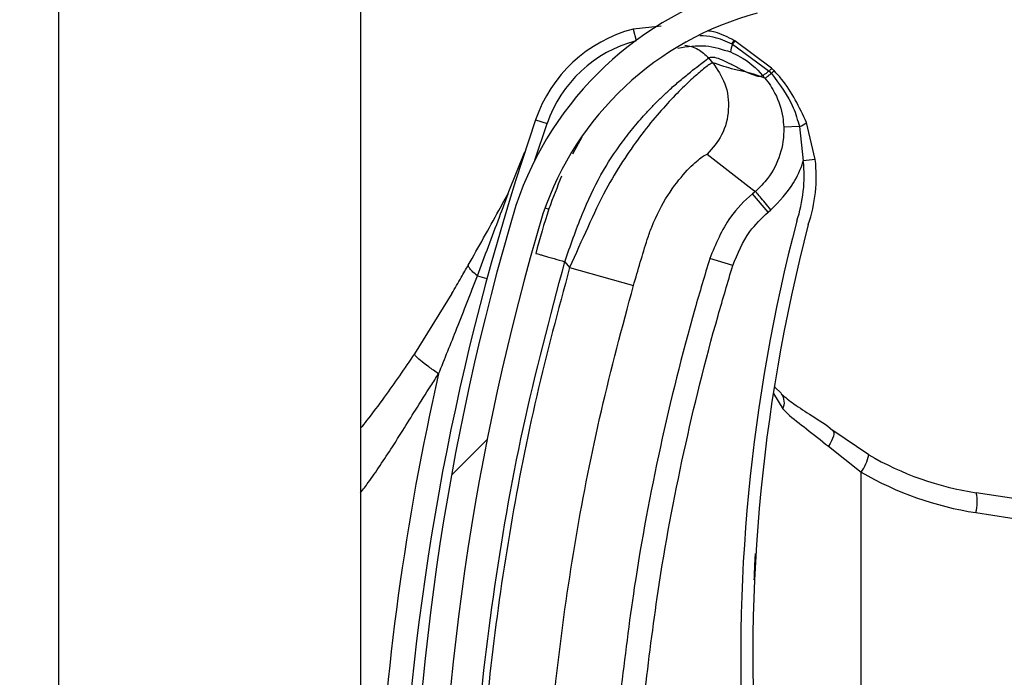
# Model space of a CAD drawing. Header units: inches. Extents: x 170 to 284, y 215 to 248.
# Tile 427 of 656: x 210.7657 to 210.8495, y 222.6568 to 222.7127. Entities that reach past the tile are written whole.
import ezdxf

# ---------------------------------------------------------------- set-up
doc = ezdxf.new("R2010")
doc.units = ezdxf.units.IN
doc.header["$LTSCALE"] = 0.25
doc.header["$MEASUREMENT"] = 0
doc.layers.add('ANNOTATIONS', color=1, linetype='Continuous')
doc.layers.add('RH FRONT OF HOOD', color=7, linetype='Continuous')
doc.styles.add('ARIAL', font='arial.ttf', dxfattribs={"height": 0.09375})
doc.dimstyles.new('STANDARD$0', dxfattribs={"dimtxt": 0.09375, "dimasz": 0.09375, "dimexe": 0.03125, "dimexo": 0.046875, "dimgap": 0.09, "dimtad": 0, "dimtih": 1, "dimtoh": 1, "dimdec": 4, "dimzin": 0, "dimdsep": 46, "dimtxsty": 'ARIAL', "dimcen": 0.09, "dimadec": 0, "dimazin": 0, "dimtfac": 1, "dimtdec": 4, "dimtofl": 0, "dimtmove": 0, "dimatfit": 1, "dimfxl": 1, "dimtolj": 1, "dimtzin": 0, "dimarcsym": 0})

# ---------------------------------------------------------------- blocks, each defined once
blk = doc.blocks.new('*D132')
at = {"layer": 'ANNOTATIONS', "color": 0, "lineweight": -2, "transparency": 16777216}
for p, q in [((210.8125819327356, 224.1544254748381), (212.2530253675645, 224.1544254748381)), ((212.2217753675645, 224.0606754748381), (212.2217753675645, 222.3404997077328)), ((212.2217753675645, 220.1854637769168), (212.2217753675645, 221.9056395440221)), ((211.491250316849, 220.0917137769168), (212.2530253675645, 220.0917137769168))]:
    blk.add_line(p, q, dxfattribs=at)
at = {"layer": 'ANNOTATIONS', "color": 0, "transparency": 16777216}
for points in [[(212.2061503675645, 224.0606754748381), (212.2374003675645, 224.0606754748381), (212.2217753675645, 224.1544254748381)], [(212.2061503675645, 220.1854637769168), (212.2374003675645, 220.1854637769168), (212.2217753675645, 220.0917137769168)]]:
    blk.add_solid(points, dxfattribs=at)
at = {"layer": 'defpoints', "color": 0, "transparency": 16777216}
for p in [(210.7657069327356, 224.1544254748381), (211.444375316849, 220.0917137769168), (212.2217753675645, 220.0917137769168)]:
    blk.add_point(p, dxfattribs=at)
at = {"layer": 'ANNOTATIONS', "color": 0, "transparency": 16777216, "insert": (212.2217753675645, 222.1230696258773), "char_height": 0.09375, "attachment_point": 5, "style": 'ARIAL'}
blk.add_mtext('\\A1;OPENING\\PHEIGHT', dxfattribs=at)

msp = doc.modelspace()

# ---------------------------------------------------------------- hatches: boundary and pattern name
at = {"layer": 'RH FRONT OF HOOD'}
h = msp.add_hatch(dxfattribs=at)
h.set_pattern_fill('ANSI31', color=256, scale=0.34241245, angle=2.8e-322, style=0)
h.set_pattern_definition([(45, (200.7563139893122, 218.4993357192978), (-0.03026527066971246, 0.03026527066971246), [])])
edge = h.paths.add_edge_path(flags=0)
edge.add_arc((210.829581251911, 222.5443492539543), 0.001712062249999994, 450.0000000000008, 472.2104203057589)
edge.add_line((210.8289340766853, 222.5459342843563), (210.8280215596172, 222.548169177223))
edge.add_arc((210.829581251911, 222.5443492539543), 0.004126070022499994, 450, 472.2104203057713, ccw=False)
edge.add_arc((210.829581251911, 222.5354465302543), 0.01302879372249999, 401.47616737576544, 450, ccw=False)
edge.add_arc((210.825335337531, 222.5322963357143), 0.01830194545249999, 359.99999999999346, 400.0613730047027, ccw=False)
edge.add_arc((210.831875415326, 222.5322963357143), 0.01176186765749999, 292.1408576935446, 359.99999999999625, ccw=False)
edge.add_arc((210.829581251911, 222.5355492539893), 0.01566536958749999, 235.2570680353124, 295.4307998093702, ccw=False)
edge.add_arc((210.834820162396, 222.5436644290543), 0.02532140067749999, 212.8542481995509, 235.980933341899, ccw=False)
edge.add_arc((210.826670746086, 222.5372955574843), 0.01504902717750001, 172.1557183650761, 209.3146496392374, ccw=False)
edge.add_arc((210.839100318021, 222.5359601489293), 0.02754708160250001, 453.30850314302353, 532.9325737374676, ccw=False)
edge.add_arc((210.835847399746, 222.5720504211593), 0.008748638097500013, 280.9586189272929, 427.9414322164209)
edge.add_arc((210.8557071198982, 222.6344037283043), 0.05672062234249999, 179.5706357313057, 253.00989973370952, ccw=False)
edge.add_arc((211.014038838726, 222.6356021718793), 0.2150521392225, 163.4260275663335, 180.2060536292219, ccw=False)
edge.add_arc((210.835265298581, 222.6877515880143), 0.02884824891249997, 465.1588434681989, 521.4137567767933, ccw=False)
edge.add_arc((210.817939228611, 222.7422978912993), 0.0284373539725, 290.1205938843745, 343.7190675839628)
edge.add_arc((210.830779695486, 222.7381204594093), 0.01494630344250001, 345.2914408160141, 400.5471921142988)
edge.add_arc((210.827355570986, 222.7363056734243), 0.0187470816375, 397.9578745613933, 431.4396159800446)
edge.add_arc((210.829581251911, 222.7411336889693), 0.0134739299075, 433.8775574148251, 472.2736457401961)
edge.add_arc((210.827013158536, 222.7481531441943), 0.006011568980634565, 474.98253258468, 495.7175736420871)
edge.add_arc((210.836806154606, 222.7408940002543), 0.01816498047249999, 500.8992600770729, 539.9999999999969)
edge.add_arc((210.829581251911, 222.7408940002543), 0.01094007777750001, 539.9999999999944, 629.9999999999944)
edge.add_arc((210.829581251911, 222.7318200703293), 0.001866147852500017, 269.9999999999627, 285.6422464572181)
edge.add_line((210.8300844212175, 222.7300230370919), (210.8307353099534, 222.7276984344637))
edge.add_arc((210.829581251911, 222.7318200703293), 0.004280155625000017, 269.9999999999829, 285.642246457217, ccw=False)
edge.add_arc((210.829581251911, 222.7408940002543), 0.01335408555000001, 179.9999999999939, 269.999999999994, ccw=False)
edge.add_arc((210.836806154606, 222.7408940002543), 0.020578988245, 500.6113583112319, 539.9999999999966, ccw=False)
edge.add_arc((210.827013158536, 222.7481531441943), 0.008425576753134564, 474.5776671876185, 496.4997109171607, ccw=False)
edge.add_arc((210.829581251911, 222.7411336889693), 0.01588793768, 433.6903022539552, 472.47058069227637, ccw=False)
edge.add_arc((210.827355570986, 222.7363056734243), 0.02116108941, 398.10453077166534, 431.5771717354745, ccw=False)
edge.add_arc((210.830779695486, 222.7381204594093), 0.01736031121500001, 345.180248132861, 400.3658533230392, ccw=False)
edge.add_arc((210.817939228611, 222.7422978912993), 0.030851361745, 289.9181572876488, 343.77953759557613, ccw=False)
edge.add_arc((210.835265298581, 222.6877515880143), 0.02643424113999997, 464.9417095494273, 521.3236131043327)
edge.add_arc((211.014038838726, 222.6356021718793), 0.21263813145, 523.4376684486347, 540.2096895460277)
edge.add_arc((210.8557071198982, 222.6344037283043), 0.05430661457, 539.5566266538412, 613.1145348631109)
edge.add_arc((210.835847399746, 222.5720504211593), 0.01116264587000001, 280.06103888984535, 428.5290871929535, ccw=False)
edge.add_arc((210.839100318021, 222.5359601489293), 0.02513307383, 452.9714001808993, 532.970657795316)
edge.add_arc((210.826670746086, 222.5372955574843), 0.01263501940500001, 532.0830472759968, 568.9826967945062)
edge.add_arc((210.834820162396, 222.5436644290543), 0.022907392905, 213.0443063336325, 236.0197152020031)
edge.add_arc((210.829581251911, 222.5355492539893), 0.01325136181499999, 235.1922404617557, 295.7352497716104)
edge.add_arc((210.831875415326, 222.5322963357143), 0.009347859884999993, 291.7225241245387, 359.9999999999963)
edge.add_arc((210.825335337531, 222.5322963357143), 0.01588793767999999, 359.9999999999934, 399.9521788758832)
edge.add_arc((210.829581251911, 222.5354465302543), 0.01061478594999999, 401.6345013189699, 450.0000000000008)

# ---------------------------------------------------------------- linework, layer by layer
for p, q in [((210.7690244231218, 220.1392235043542), (210.7690244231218, 224.2497177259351)), ((210.7947053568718, 222.8344801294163), (210.7947053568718, 222.642106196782)), ((210.8202924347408, 222.7121877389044), (210.8178930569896, 222.7119382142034)), ((210.8178930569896, 222.7119382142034), (210.8181468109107, 222.7109718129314)), ((210.8264794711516, 222.710972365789), (210.826478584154, 222.710972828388)), ((210.8265410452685, 222.7109400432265), (210.8264794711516, 222.710972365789)), ((210.8265419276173, 222.7109395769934), (210.8265410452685, 222.7109400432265)), ((210.8296833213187, 222.7086159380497), (210.8265419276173, 222.7109395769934)), ((210.8261733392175, 222.709994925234), (210.8261740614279, 222.709994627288)), ((210.8262972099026, 222.7106824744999), (210.8262981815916, 222.71068201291)), ((210.8262981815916, 222.71068201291), (210.8263603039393, 222.7106522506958)), ((210.8263603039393, 222.7106522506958), (210.8263611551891, 222.7106518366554)), ((210.8263611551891, 222.7106518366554), (210.8294648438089, 222.7083674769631)), ((210.8246730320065, 222.7090803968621), (210.8243252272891, 222.7094917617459)), ((210.8294648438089, 222.7083674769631), (210.829655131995, 222.7081618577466)), ((210.8291087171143, 222.7077645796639), (210.8281773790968, 222.7080971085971)), ((210.8095988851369, 222.7042300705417), (210.8105706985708, 222.7038972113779)), ((210.8095349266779, 222.7007964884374), (210.8105706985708, 222.7038972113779)), ((210.8320430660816, 222.703656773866), (210.8307094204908, 222.7036076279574)), ((210.8320430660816, 222.703656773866), (210.8323752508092, 222.7007449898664)), ((210.8333963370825, 222.7008572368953), (210.8326457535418, 222.7040042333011)), ((210.813533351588, 222.7027389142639), (210.8127396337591, 222.7013001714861)), ((210.8073302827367, 222.6981142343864), (210.808685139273, 222.7015032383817)), ((210.8333963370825, 222.7008572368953), (210.8323752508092, 222.7007449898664)), ((210.8282945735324, 222.6981390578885), (210.8280465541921, 222.6979293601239)), ((210.8293722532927, 222.6963613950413), (210.8280465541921, 222.6979293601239)), ((210.8104010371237, 222.6967258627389), (210.8107293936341, 222.6966250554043)), ((210.8293722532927, 222.6963613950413), (210.8296202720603, 222.6965710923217)), ((210.8263757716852, 222.6918215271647), (210.8244129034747, 222.6924241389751)), ((210.8120815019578, 222.6921571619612), (210.812494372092, 222.69166884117)), ((210.812494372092, 222.69166884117), (210.8179245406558, 222.6901207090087)), ((210.8046433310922, 222.6909489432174), (210.8054618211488, 222.690727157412)), ((210.8024754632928, 222.689453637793), (210.7992892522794, 222.6843271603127)), ((210.8298300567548, 222.6809587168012), (210.8306316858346, 222.6796534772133)), ((210.8299404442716, 222.681491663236), (210.8305339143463, 222.6809339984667)), ((210.8379397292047, 222.6757328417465), (210.8348993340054, 222.6778001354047)), ((210.8345125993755, 222.6764558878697), (210.8373029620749, 222.6742525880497)), ((210.8373029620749, 222.6088318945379), (210.8373029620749, 222.6742525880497)), ((210.8546275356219, 222.6713570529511), (210.8470902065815, 222.6725070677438)), ((210.8470554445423, 222.6708145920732), (210.8546275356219, 222.6696592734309))]:
    msp.add_line(p, q, dxfattribs=at)
at = {"layer": 'RH FRONT OF HOOD', "flags": 128}
msp.add_lwpolyline([(210.8348993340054, 222.6778001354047), (210.8349553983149, 222.6777260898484), (210.8349809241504, 222.6776172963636), (210.8349752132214, 222.6774767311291), (210.8349384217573, 222.6773082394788), (210.8348715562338, 222.6771164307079), (210.8347764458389, 222.6769065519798), (210.8346556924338, 222.6766843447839), (210.8345125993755, 222.6764558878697)], dxfattribs=at)
at = {"layer": 'RH FRONT OF HOOD'}
for centre, radius, start, end in [((210.835265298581, 222.6877515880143), 0.02884824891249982, 105.1588434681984, 161.4137567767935), ((210.835265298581, 222.6877515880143), 0.02643424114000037, 104.9417095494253, 161.3236131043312), ((210.8209367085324, 222.7003467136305), 0.01198443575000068, 104.7123854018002, 161.0929786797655), ((210.8209367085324, 222.7003467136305), 0.01095719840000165, 104.7123854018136, 161.0929786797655), ((210.8277065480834, 222.7100039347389), 0.001564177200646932, 141.7256942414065, 154.2910519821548), ((210.8277110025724, 222.710001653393), 0.001568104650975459, 141.7542666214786, 154.286346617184), ((210.8278097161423, 222.7099426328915), 0.001613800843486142, 141.8260927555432, 153.9140894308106), ((210.8278088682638, 222.7099429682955), 0.001611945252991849, 141.8104826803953, 153.9114578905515), ((210.8284075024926, 222.7097147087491), 0.002251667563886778, 155.3939551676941, 172.8510957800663), ((210.8284101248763, 222.7097133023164), 0.00225369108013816, 155.3897650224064, 172.829145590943), ((211.0140036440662, 222.6342186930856), 0.2160622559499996, 161.092978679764, 176.5597220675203), ((210.8316909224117, 222.7049640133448), 0.0013538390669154, 285.0764398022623, 314.8519014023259), ((210.8204625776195, 222.6994354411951), 0.01301167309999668, 341.5025581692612, 6.273281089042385), ((210.8204625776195, 222.6994354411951), 0.01198443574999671, 341.3410974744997, 6.273281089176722), ((211.014038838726, 222.6356021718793), 0.2150521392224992, 163.4260275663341, 180.2060536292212), ((211.014038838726, 222.6356021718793), 0.2126381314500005, 163.4376684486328, 180.2096895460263), ((210.9735989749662, 222.6585128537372), 0.1465525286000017, 165.3406183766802, 202.0185750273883), ((210.9735989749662, 222.6585128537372), 0.1455252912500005, 165.3544246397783, 203.870550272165), ((211.0140036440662, 222.6342186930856), 0.2180957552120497, 167.1792232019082, 177.2535733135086), ((210.8296418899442, 222.6801825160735), 0.001122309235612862, 331.8758133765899, 39.94683461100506), ((210.8343779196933, 222.6763879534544), 0.003621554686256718, 323.8694765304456, 349.5782562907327), ((210.8510153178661, 222.6982326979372), 0.02602334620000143, 239.8373732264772, 261.3249484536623), ((210.8512387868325, 222.6982326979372), 0.02773540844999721, 239.8373732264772, 261.3249484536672), ((210.8437595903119, 222.6717288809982), 0.00342031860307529, 344.4956794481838, 13.1510363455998)]:
    msp.add_arc(centre, radius, start, end, dxfattribs=at)
for points, knots in [([(210.826478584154, 222.710972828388), (210.825953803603, 222.7112510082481), (210.8252629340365, 222.7116172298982), (210.8245005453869, 222.7117449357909), (210.8243172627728, 222.7117756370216)], [0, 0, 0, 0, 0.7595942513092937, 0.9999999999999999, 0.9999999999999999, 0.9999999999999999, 0.9999999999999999]), ([(210.8235815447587, 222.7114033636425), (210.823951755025, 222.7113819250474), (210.8249002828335, 222.7113269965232), (210.8257681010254, 222.7109265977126), (210.8262972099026, 222.7106824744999)], [0, 0, 0, 0, 0.3902998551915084, 1, 1, 1, 1]), ([(210.8217136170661, 222.7103320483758), (210.8225050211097, 222.710455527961), (210.8240226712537, 222.7106923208), (210.8254772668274, 222.7102206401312), (210.8261733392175, 222.709994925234)], [0, 0, 0, 0, 0.5214667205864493, 1, 1, 1, 1]), ([(210.8222872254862, 222.7105621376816), (210.8224773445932, 222.7105338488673), (210.8228727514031, 222.7104750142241), (210.8236097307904, 222.7101721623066), (210.8240433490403, 222.7097598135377), (210.8243252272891, 222.7094917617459)], [0, 0, 0, 0, 0.2447599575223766, 0.5090480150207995, 1, 1, 1, 1]), ([(210.8261740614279, 222.709994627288), (210.8264536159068, 222.7098663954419), (210.8274865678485, 222.7093925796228), (210.8283807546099, 222.7086271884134), (210.8289151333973, 222.707993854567), (210.8289151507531, 222.7079938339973)], [0, 0, 0, 0, 0.2706300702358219, 0.9999763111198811, 1, 1, 1, 1]), ([(210.8120815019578, 222.6921571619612), (210.8125573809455, 222.6935136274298), (210.8134557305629, 222.6960743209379), (210.8150711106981, 222.6995652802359), (210.8166735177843, 222.701977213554), (210.818005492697, 222.7036799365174), (210.8189203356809, 222.7047233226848), (210.8197119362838, 222.7055518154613), (210.8203807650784, 222.7062117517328), (210.8211255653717, 222.7069068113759), (210.8219593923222, 222.7076325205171), (210.8230887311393, 222.7085405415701), (210.8240787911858, 222.7093004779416), (210.8242479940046, 222.7094318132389), (210.8243252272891, 222.7094917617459)], [0, 0, 0, 0, 0.1307156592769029, 0.2467609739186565, 0.3577928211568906, 0.4170971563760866, 0.4791482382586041, 0.5177152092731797, 0.5590896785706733, 0.603294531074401, 0.6633484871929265, 0.7353692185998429, 0.8792082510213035, 1, 1, 1, 1]), ([(210.8243252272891, 222.7094917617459), (210.8244320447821, 222.7095314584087), (210.824656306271, 222.7096148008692), (210.8252580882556, 222.7094207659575), (210.8260127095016, 222.7090727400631), (210.8268120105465, 222.7086585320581), (210.8276094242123, 222.7082514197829), (210.8280333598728, 222.7080933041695), (210.8282483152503, 222.7080131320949)], [0, 0, 0, 0, 0.1574760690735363, 0.330618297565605, 0.4911886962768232, 0.6742546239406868, 0.834831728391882, 1, 1, 1, 1]), ([(210.8246730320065, 222.7090803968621), (210.8245936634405, 222.7090487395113), (210.8244323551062, 222.7089843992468), (210.823643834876, 222.7083656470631), (210.8225828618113, 222.7074224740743), (210.8213524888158, 222.7062089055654), (210.8199447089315, 222.7046629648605), (210.8184695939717, 222.7028277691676), (210.8169795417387, 222.7006926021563), (210.8154511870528, 222.69813804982), (210.8140150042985, 222.6950617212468), (210.8130055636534, 222.6928094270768), (210.812494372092, 222.69166884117)], [0, 0, 0, 0, 0.1094013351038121, 0.2223468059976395, 0.3151791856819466, 0.4102231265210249, 0.5012749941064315, 0.5946006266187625, 0.6834485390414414, 0.7745330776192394, 0.8858211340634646, 1, 1, 1, 1]), ([(210.8246730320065, 222.7090803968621), (210.8250622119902, 222.7085045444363), (210.8258706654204, 222.7073083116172), (210.8261295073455, 222.7050832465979), (210.8256017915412, 222.7029058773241), (210.8246537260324, 222.701816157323), (210.8241973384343, 222.7012915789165)], [0, 0, 0, 0, 0.2406941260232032, 0.499999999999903, 0.7593058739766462, 1, 1, 1, 1]), ([(210.8281773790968, 222.7080971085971), (210.8279666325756, 222.7081553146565), (210.8273853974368, 222.7083158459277), (210.8263171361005, 222.7085254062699), (210.825296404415, 222.7088699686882), (210.8246730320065, 222.7090803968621)], [0, 0, 0, 0, 0.1812946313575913, 0.5000073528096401, 1, 1, 1, 1]), ([(210.8294648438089, 222.7083674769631), (210.8294450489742, 222.7083522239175), (210.8293261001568, 222.7082605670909), (210.8291415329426, 222.708123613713), (210.8289666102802, 222.7080054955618), (210.8289323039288, 222.7079977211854), (210.8289151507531, 222.7079938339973)], [0, 0, 0, 0, 0.06239373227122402, 0.3749291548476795, 0.6874645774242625, 1, 1, 1, 1]), ([(210.8298882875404, 222.708405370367), (210.8298882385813, 222.7084054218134), (210.8298207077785, 222.708476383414), (210.8297519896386, 222.7085461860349), (210.8296833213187, 222.7086159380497)], [0, 0, 0, 0, 0.0007249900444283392, 0.9999999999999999, 0.9999999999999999, 0.9999999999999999, 0.9999999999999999]), ([(210.8326457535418, 222.7040042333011), (210.8320324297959, 222.7052999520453), (210.8312818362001, 222.7068856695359), (210.8301037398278, 222.7081704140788), (210.8298882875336, 222.7084053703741)], [0, 0, 0, 0, 0.8171182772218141, 1, 1, 1, 1]), ([(210.8282483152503, 222.7080131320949), (210.8283418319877, 222.707987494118), (210.8285298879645, 222.7079359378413), (210.82875731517, 222.7079234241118), (210.8288624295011, 222.7079706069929), (210.8289148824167, 222.7079941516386)], [0, 0, 0, 0, 0.3313600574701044, 0.6663431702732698, 0.9999999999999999, 0.9999999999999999, 0.9999999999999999, 0.9999999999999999]), ([(210.8289148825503, 222.7079941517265), (210.8289630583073, 222.707937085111), (210.8290276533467, 222.707860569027), (210.8290922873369, 222.7077840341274), (210.8291087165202, 222.7077645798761)], [0, 0, 0, 0, 0.7458120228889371, 0.9999999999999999, 0.9999999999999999, 0.9999999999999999, 0.9999999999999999]), ([(210.8291055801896, 222.7077682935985), (210.8291055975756, 222.7077682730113), (210.8294406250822, 222.7073715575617), (210.8301246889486, 222.7063377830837), (210.8306153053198, 222.7048781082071), (210.8306887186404, 222.7038870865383), (210.8307094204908, 222.7036076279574)], [0, 0, 0, 0, 1.782673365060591e-05, 0.3435204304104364, 0.8148790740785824, 1, 1, 1, 1]), ([(210.8296551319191, 222.7081618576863), (210.8296351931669, 222.7081460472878), (210.8295154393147, 222.7080510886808), (210.8293302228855, 222.7079080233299), (210.829156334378, 222.7077821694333), (210.8291245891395, 222.7077704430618), (210.8291087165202, 222.7077645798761)], [0, 0, 0, 0, 0.06242876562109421, 0.3749525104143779, 0.6874762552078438, 1, 1, 1, 1]), ([(210.8296553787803, 222.7081615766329), (210.8303636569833, 222.707233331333), (210.8314171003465, 222.7058527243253), (210.8318885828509, 222.7041987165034), (210.8320430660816, 222.703656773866)], [0, 0, 0, 0, 0.6723457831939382, 1, 1, 1, 1]), ([(210.8307094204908, 222.7036076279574), (210.8307101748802, 222.7035853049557), (210.8307367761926, 222.7027981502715), (210.8305122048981, 222.7012266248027), (210.8295566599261, 222.6993900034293), (210.8286774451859, 222.6984629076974), (210.8282944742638, 222.698138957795), (210.8282944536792, 222.6981389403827)], [0, 0, 0, 0, 0.0108740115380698, 0.3834398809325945, 0.7558119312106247, 0.9999868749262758, 1, 1, 1, 1]), ([(210.8191039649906, 222.6940540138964), (210.8191039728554, 222.694054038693), (210.8192178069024, 222.6944129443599), (210.8197172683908, 222.6958191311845), (210.8208918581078, 222.6980218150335), (210.822426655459, 222.6999250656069), (210.8237720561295, 222.7011367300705), (210.8240457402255, 222.7012363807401), (210.8241973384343, 222.7012915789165)], [0, 0, 0, 0, 4.497367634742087e-06, 0.06509473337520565, 0.2616701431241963, 0.4753105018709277, 0.7093656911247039, 0.9999999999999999, 0.9999999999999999, 0.9999999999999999, 0.9999999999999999]), ([(210.8241973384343, 222.7012915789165), (210.8248705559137, 222.7007624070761), (210.8262169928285, 222.6997040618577), (210.8276019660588, 222.698660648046), (210.8282944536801, 222.6981389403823)], [0, 0, 0, 0, 0.4999992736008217, 1, 1, 1, 1]), ([(210.8296202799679, 222.6965710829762), (210.8303220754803, 222.6972894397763), (210.8314841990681, 222.6984789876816), (210.8321591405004, 222.7000524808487), (210.8323643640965, 222.7007101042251), (210.8323752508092, 222.7007449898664)], [0, 0, 0, 0, 0.5907811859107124, 0.9782917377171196, 1, 1, 1, 1]), ([(210.8118122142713, 222.6994267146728), (210.8114378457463, 222.6985088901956), (210.8105812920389, 222.6964089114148), (210.8099617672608, 222.6941417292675), (210.809613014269, 222.6928654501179)], [0, 0, 0, 0, 0.4370636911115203, 0.9999999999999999, 0.9999999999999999, 0.9999999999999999, 0.9999999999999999]), ([(210.8038715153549, 222.6918637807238), (210.8047424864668, 222.6934040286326), (210.8059053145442, 222.6954604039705), (210.8070443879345, 222.6975817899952), (210.8073302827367, 222.6981142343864)], [0, 0, 0, 0, 0.7490110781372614, 1, 1, 1, 1]), ([(210.8046433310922, 222.6909489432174), (210.8052717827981, 222.6926138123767), (210.8061719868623, 222.6949985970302), (210.8070616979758, 222.6973917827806), (210.8073302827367, 222.6981142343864)], [0, 0, 0, 0, 0.6981213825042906, 1, 1, 1, 1]), ([(210.8280465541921, 222.6979293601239), (210.8280465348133, 222.6979293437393), (210.8273526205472, 222.6973426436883), (210.8257778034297, 222.6957191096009), (210.8249198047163, 222.6936478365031), (210.8244129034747, 222.6924241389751)], [0, 0, 0, 0, 1.142795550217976e-05, 0.409211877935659, 1, 1, 1, 1]), ([(210.8263757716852, 222.6918215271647), (210.8267874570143, 222.6928387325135), (210.8274850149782, 222.6945622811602), (210.8288236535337, 222.6958384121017), (210.8293722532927, 222.6963613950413)], [0, 0, 0, 0, 0.5901808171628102, 1, 1, 1, 1]), ([(210.8179245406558, 222.6901207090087), (210.8183120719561, 222.6914453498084), (210.8186996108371, 222.6927700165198), (210.8191039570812, 222.6940539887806), (210.8191039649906, 222.6940540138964)], [0, 0, 0, 0, 0.999980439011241, 1, 1, 1, 1]), ([(210.809613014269, 222.6928654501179), (210.8096459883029, 222.6928559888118), (210.8096967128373, 222.6928414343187), (210.8100045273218, 222.6927531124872), (210.8103231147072, 222.6926616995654), (210.8107185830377, 222.6925482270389), (210.8112932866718, 222.6923833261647), (210.8117709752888, 222.6922462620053), (210.8120815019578, 222.6921571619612)], [0, 0, 0, 0, 0.2394568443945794, 0.3683606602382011, 0.5000000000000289, 0.6316393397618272, 0.7605431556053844, 1, 1, 1, 1]), ([(210.8244129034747, 222.6924241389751), (210.8239848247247, 222.6909948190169), (210.8223999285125, 222.6857029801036), (210.820104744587, 222.6764048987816), (210.8180381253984, 222.6654955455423), (210.8171868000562, 222.65848324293), (210.8168232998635, 222.6554891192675)], [0, 0, 0, 0, 0.1185397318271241, 0.4388752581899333, 0.7604101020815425, 1, 1, 1, 1]), ([(210.8024734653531, 222.6894502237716), (210.802473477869, 222.6894502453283), (210.8027377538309, 222.6899054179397), (210.8032054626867, 222.6907054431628), (210.8036723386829, 222.691514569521), (210.8038715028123, 222.6918637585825), (210.8038715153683, 222.6918637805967)], [0, 0, 0, 0, 2.704369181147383e-05, 0.571031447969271, 0.9999729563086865, 1, 1, 1, 1]), ([(210.8046433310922, 222.6909489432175), (210.8045121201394, 222.6910606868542), (210.804246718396, 222.6912867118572), (210.8039930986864, 222.6915769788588), (210.8038888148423, 222.6917618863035), (210.8038747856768, 222.6918445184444), (210.8038715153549, 222.6918637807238)], [0, 0, 0, 0, 0.2979480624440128, 0.6026626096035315, 0.907377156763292, 0.9999999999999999, 0.9999999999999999, 0.9999999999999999, 0.9999999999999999]), ([(210.8039693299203, 222.6351306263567), (210.8040681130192, 222.6398860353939), (210.804266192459, 222.6494215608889), (210.805875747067, 222.6637304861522), (210.8083325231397, 222.6780400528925), (210.8108298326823, 222.6874438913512), (210.8120815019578, 222.6921571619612)], [0, 0, 0, 0, 0.2468628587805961, 0.4950083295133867, 0.74689458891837, 1, 1, 1, 1]), ([(210.812494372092, 222.69166884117), (210.8115202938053, 222.6880386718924), (210.8095693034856, 222.6807677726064), (210.8073910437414, 222.6696870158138), (210.8057799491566, 222.6585044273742), (210.8047691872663, 222.6475357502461), (210.8045745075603, 222.6402879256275), (210.8044810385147, 222.6368081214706)], [0, 0, 0, 0, 0.2027568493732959, 0.4061035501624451, 0.6088604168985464, 0.8122072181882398, 1, 1, 1, 1]), ([(210.8188647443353, 222.6552688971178), (210.8192244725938, 222.6582320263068), (210.820065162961, 222.665156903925), (210.8221090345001, 222.6759534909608), (210.8243793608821, 222.685155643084), (210.8259521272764, 222.6904070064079), (210.8263757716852, 222.6918215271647)], [0, 0, 0, 0, 0.2395900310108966, 0.5599255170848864, 0.8814604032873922, 0.9999999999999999, 0.9999999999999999, 0.9999999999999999, 0.9999999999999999]), ([(210.8013452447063, 222.6826145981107), (210.8018681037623, 222.6839059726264), (210.8029910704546, 222.6866795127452), (210.8040678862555, 222.6894619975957), (210.8046433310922, 222.6909489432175)], [0, 0, 0, 0, 0.4656051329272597, 1, 1, 1, 1]), ([(210.8101271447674, 222.6367384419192), (210.8101271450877, 222.6367384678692), (210.8101689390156, 222.6401247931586), (210.8104320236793, 222.6471715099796), (210.8113839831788, 222.6578447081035), (210.8129585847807, 222.6687207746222), (210.8150770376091, 222.6795081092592), (210.8169753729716, 222.6865831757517), (210.8179245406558, 222.6901207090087)], [0, 0, 0, 0, 1.439079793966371e-06, 0.1877923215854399, 0.3908439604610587, 0.5938956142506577, 0.7969478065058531, 1, 1, 1, 1]), ([(210.7992892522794, 222.6843271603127), (210.7988670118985, 222.6836996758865), (210.7980260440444, 222.6824499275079), (210.7966688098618, 222.6805588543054), (210.795569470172, 222.6790719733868), (210.7948790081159, 222.678205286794), (210.7947053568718, 222.6779873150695)], [0, 0, 0, 0, 0.2874979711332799, 0.5726040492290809, 0.8925098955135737, 1, 1, 1, 1]), ([(210.8013452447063, 222.6826145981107), (210.8010544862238, 222.6828199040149), (210.8004556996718, 222.6832427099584), (210.7997666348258, 222.6837839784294), (210.7993249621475, 222.6841845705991), (210.7993009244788, 222.6842805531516), (210.7992892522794, 222.6843271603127)], [0, 0, 0, 0, 0.2427897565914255, 0.5000000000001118, 0.7572102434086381, 0.9999999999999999, 0.9999999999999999, 0.9999999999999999, 0.9999999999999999]), ([(210.7947053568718, 222.6725027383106), (210.7949262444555, 222.6727909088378), (210.7955020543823, 222.6735421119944), (210.7964020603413, 222.6748534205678), (210.7973769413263, 222.6763334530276), (210.7983730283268, 222.6779148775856), (210.7994492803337, 222.6796458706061), (210.8004591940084, 222.6812537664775), (210.8011237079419, 222.6822743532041), (210.8013452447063, 222.6826145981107)], [0, 0, 0, 0, 0.09019872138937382, 0.2351300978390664, 0.3944108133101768, 0.5296508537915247, 0.6982639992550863, 0.8994067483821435, 1, 1, 1, 1]), ([(210.8304942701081, 222.6809157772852), (210.8308375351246, 222.6806314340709), (210.8315775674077, 222.68001842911), (210.8331389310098, 222.6790431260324), (210.8343863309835, 222.6782641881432), (210.8350070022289, 222.6777029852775), (210.8350674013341, 222.6776483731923)], [0, 0, 0, 0, 0.2839420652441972, 0.6121401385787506, 0.962256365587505, 1, 1, 1, 1]), ([(210.8306316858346, 222.6796534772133), (210.8307616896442, 222.6795198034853), (210.8313512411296, 222.6789136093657), (210.8326438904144, 222.6779559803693), (210.8338839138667, 222.6769605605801), (210.8345125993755, 222.6764558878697)], [0, 0, 0, 0, 0.1223980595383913, 0.5550603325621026, 1, 1, 1, 1]), ([(210.8282067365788, 222.6651090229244), (210.8282166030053, 222.6654140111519), (210.8282406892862, 222.6661585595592), (210.8282839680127, 222.6669028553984), (210.8283095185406, 222.6673422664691)], [0, 0, 0, 0, 0.409628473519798, 1, 1, 1, 1])]:
    msp.add_open_spline(points, degree=3, knots=knots, dxfattribs=at)
for points in [[(210.8296833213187, 222.7086159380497), (210.8296818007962, 222.7086115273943), (210.8296787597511, 222.7086027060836), (210.829634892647, 222.7085507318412), (210.829565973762, 222.7084744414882), (210.8294985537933, 222.7084031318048), (210.8294648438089, 222.7083674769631)], [(210.8298882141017, 222.7084054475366), (210.8298861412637, 222.7084014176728), (210.8298819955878, 222.708393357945), (210.8298348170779, 222.7083425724), (210.8297616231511, 222.7082674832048), (210.8296906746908, 222.7081970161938), (210.8296552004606, 222.7081617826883)], [(210.8296205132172, 222.6965712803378), (210.8294503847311, 222.6967723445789), (210.829110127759, 222.6971744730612), (210.8286776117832, 222.6976856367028), (210.8283687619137, 222.6980506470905), (210.8283190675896, 222.698109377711), (210.8282942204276, 222.6981387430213)]]:
    msp.add_open_spline(points, degree=3, dxfattribs=at)

# ---------------------------------------------------------------- dimensions: what is measured, and where the dimension line sits
at = {"layer": 'ANNOTATIONS'}
dim = msp.add_linear_dim(base=(212.2217753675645, 220.0917137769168), p1=(210.7657069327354, 224.154425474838), p2=(211.4443753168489, 220.0917137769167), angle=90, text='OPENING\\PHEIGHT', dimstyle='STANDARD$0', dxfattribs=at)
dim.commit()
dim.dimension.update_dxf_attribs({"geometry": '*D132', "text_midpoint": (212.2217753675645, 222.1230696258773)})

doc.saveas('drawing.dxf')
